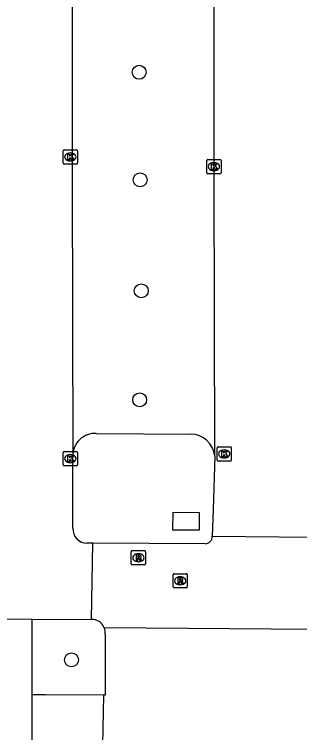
# Model space of a CAD drawing. Extents: x 161477 to 163040, y 383680 to 384868.
# Drawn here: x 161916.8 to 161936.9, y 384449.1 to 384499.6 of the extents above; entities that cross this region are included whole.
import ezdxf

# ---------------------------------------------------------------- set-up
doc = ezdxf.new("R2010")
doc.units = 0
for name, color, linetype in [('IMGEO_Boom', 7, 'Continuous'), ('IMGEO_Kolk', 7, 'Continuous'), ('IMGEO_Lage_trafo', 7, 'Continuous'), ('IMGEO_Pand', 7, 'Continuous'), ('IMGEO_Parkeervlak_open', 7, 'Continuous'), ('IMGEO_Rijbaan_lokaal_gesloten', 7, 'Continuous'), ('IMGEO_Rijbaan_lokaal_open', 7, 'Continuous'), ('IMGEO_Rioolput', 7, 'Continuous')]:
    doc.layers.add(name, color=color, linetype=linetype)

msp = doc.modelspace()

# ---------------------------------------------------------------- linework, layer by layer
at = {"layer": 'IMGEO_Boom'}
for centre in [(161925.58, 384495.56), (161925.65, 384488), (161925.73, 384480.2), (161925.62, 384472.54), (161920.82, 384454.27)]:
    msp.add_circle(centre, 0.489, dxfattribs=at)
at = {"layer": 'IMGEO_Kolk'}
for p, q in [((161920.237, 384489.184), (161920.237, 384490.036)), ((161920.312, 384490.11), (161921.164, 384490.11)), ((161920.725, 384489.89), (161920.75, 384489.89)), ((161921.238, 384490.036), (161921.238, 384489.184)), ((161920.748, 384489.33), (161920.723, 384489.33)), ((161930.34, 384488.503), (161930.34, 384489.355)), ((161930.415, 384489.429), (161931.267, 384489.429)), ((161931.341, 384489.355), (161931.341, 384488.503)), ((161921.164, 384489.11), (161920.312, 384489.11)), ((161930.828, 384489.209), (161930.853, 384489.209)), ((161931.267, 384488.429), (161930.415, 384488.429)), ((161930.851, 384488.649), (161930.826, 384488.649)), ((161931.066, 384468.31), (161931.066, 384469.162)), ((161931.141, 384469.236), (161931.993, 384469.236)), ((161932.067, 384469.162), (161932.067, 384468.31)), ((161920.237, 384467.981), (161920.237, 384468.833)), ((161920.312, 384468.907), (161921.164, 384468.907)), ((161920.725, 384468.687), (161920.75, 384468.687)), ((161921.238, 384468.833), (161921.238, 384467.981)), ((161931.554, 384469.016), (161931.579, 384469.016)), ((161920.748, 384468.127), (161920.723, 384468.127)), ((161931.993, 384468.236), (161931.141, 384468.236)), ((161931.577, 384468.456), (161931.552, 384468.456)), ((161921.164, 384467.907), (161920.312, 384467.907))]:
    msp.add_line(p, q, dxfattribs=at)
for points in [[(161920.237, 384489.184), (161920.237, 384490.036)], [(161920.312, 384490.11), (161921.164, 384490.11)], [(161920.558, 384489.81), (161920.681, 384489.81), (161920.681, 384489.659), (161920.811, 384489.81), (161920.975, 384489.81), (161920.829, 384489.659), (161920.982, 384489.41), (161920.83, 384489.41), (161920.745, 384489.574), (161920.681, 384489.507), (161920.681, 384489.41), (161920.558, 384489.41), (161920.558, 384489.81)], [(161921.238, 384490.036), (161921.238, 384489.184)], [(161930.34, 384488.503), (161930.34, 384489.355)], [(161930.415, 384489.429), (161931.267, 384489.429)], [(161931.341, 384489.355), (161931.341, 384488.503)], [(161921.164, 384489.11), (161920.312, 384489.11)], [(161930.661, 384489.129), (161930.784, 384489.129), (161930.784, 384488.978), (161930.914, 384489.129), (161931.078, 384489.129), (161930.932, 384488.978), (161931.085, 384488.729), (161930.933, 384488.729), (161930.848, 384488.893), (161930.784, 384488.826), (161930.784, 384488.729), (161930.661, 384488.729), (161930.661, 384489.129)], [(161931.267, 384488.429), (161930.415, 384488.429)], [(161931.066, 384468.31), (161931.066, 384469.162)], [(161931.141, 384469.236), (161931.993, 384469.236)], [(161932.067, 384469.162), (161932.067, 384468.31)], [(161920.237, 384467.981), (161920.237, 384468.833)], [(161920.312, 384468.907), (161921.164, 384468.907)], [(161920.558, 384468.607), (161920.681, 384468.607), (161920.681, 384468.456), (161920.811, 384468.607), (161920.975, 384468.607), (161920.829, 384468.456), (161920.982, 384468.207), (161920.83, 384468.207), (161920.745, 384468.371), (161920.681, 384468.304), (161920.681, 384468.207), (161920.558, 384468.207), (161920.558, 384468.607)], [(161921.238, 384468.833), (161921.238, 384467.981)], [(161931.387, 384468.936), (161931.51, 384468.936), (161931.51, 384468.785), (161931.64, 384468.936), (161931.804, 384468.936), (161931.658, 384468.785), (161931.811, 384468.536), (161931.659, 384468.536), (161931.574, 384468.7), (161931.51, 384468.633), (161931.51, 384468.536), (161931.387, 384468.536), (161931.387, 384468.936)], [(161931.993, 384468.236), (161931.141, 384468.236)], [(161921.164, 384467.907), (161920.312, 384467.907)]]:
    msp.add_lwpolyline(points, dxfattribs=at)
for centre, start, end in [((161920.314, 384490.034), 91.552, 178.448), ((161920.314, 384490.034), 91.552, 178.448), ((161921.162, 384490.034), 1.552, 88.448), ((161921.162, 384490.034), 1.552, 88.448), ((161930.417, 384489.353), 91.552, 178.448), ((161930.417, 384489.353), 91.552, 178.448), ((161931.265, 384489.353), 1.552, 88.448), ((161931.265, 384489.353), 1.552, 88.448), ((161920.314, 384489.186), 181.552, 268.448), ((161920.314, 384489.186), 181.552, 268.448), ((161921.162, 384489.186), 271.552, 358.448), ((161921.162, 384489.186), 271.552, 358.448), ((161930.417, 384488.505), 181.552, 268.448), ((161930.417, 384488.505), 181.552, 268.448), ((161931.265, 384488.505), 271.552, 358.448), ((161931.265, 384488.505), 271.552, 358.448), ((161931.143, 384469.16), 91.552, 178.448), ((161931.143, 384469.16), 91.552, 178.448), ((161931.991, 384469.16), 1.552, 88.448), ((161931.991, 384469.16), 1.552, 88.448), ((161920.314, 384468.831), 91.552, 178.448), ((161920.314, 384468.831), 91.552, 178.448), ((161921.162, 384468.831), 1.552, 88.448), ((161921.162, 384468.831), 1.552, 88.448), ((161931.143, 384468.312), 181.552, 268.448), ((161931.143, 384468.312), 181.552, 268.448), ((161931.991, 384468.312), 271.552, 358.448), ((161931.991, 384468.312), 271.552, 358.448), ((161920.314, 384467.983), 181.552, 268.448), ((161920.314, 384467.983), 181.552, 268.448), ((161921.162, 384467.983), 271.552, 358.448), ((161921.162, 384467.983), 271.552, 358.448)]:
    msp.add_arc(centre, 0.0765, start, end, dxfattribs=at)
for centre, major_axis, ratio, start_param, end_param in [((161920.724, 384489.61), (-0.387, 0.002), 0.722429, 4.712389, 7.853982), ((161920.749, 384489.61), (-0.39, 0.002), 0.717154, 1.570796, 4.712389), ((161930.827, 384488.929), (-0.387, 0.002), 0.722429, 4.712389, 7.853982), ((161930.852, 384488.929), (-0.39, 0.002), 0.717154, 1.570796, 4.712389), ((161920.724, 384468.407), (-0.387, 0.002), 0.722429, 4.712389, 7.853982), ((161920.749, 384468.407), (-0.39, 0.002), 0.717154, 1.570796, 4.712389), ((161931.553, 384468.736), (-0.387, 0.002), 0.722429, 4.712389, 7.853982), ((161931.578, 384468.736), (-0.39, 0.002), 0.717154, 1.570796, 4.712389)]:
    msp.add_ellipse(centre, major_axis=major_axis, ratio=ratio, start_param=start_param, end_param=end_param, dxfattribs=at)
at = {"layer": 'IMGEO_Lage_trafo'}
msp.add_lwpolyline([(161929.809, 384464.619), (161929.796, 384463.369), (161927.954, 384463.389), (161927.967, 384464.639), (161929.809, 384464.619)], dxfattribs=at)
at = {"layer": 'IMGEO_Pand'}
for points in [[(161872.812, 384430.612), (161872.838, 384457.22), (161918.05, 384457.121)], [(161918.05, 384451.805), (161918.05, 384457.121)], [(161918.05, 384448.284), (161918.05, 384451.805)]]:
    msp.add_lwpolyline(points, dxfattribs=at)
at = {"layer": 'IMGEO_Parkeervlak_open'}
msp.add_lwpolyline([(161922.558, 384470.178), (161929.218, 384470.125)], dxfattribs=at)
for centre, radius, start, end in [((161922.481, 384468.613), 1.567, 87.1747, 179.0094), ((161929.196, 384468.407), 1.718, 6.2522, 89.2647)]:
    msp.add_arc(centre, radius, start, end, dxfattribs=at)
at = {"layer": 'IMGEO_Rijbaan_lokaal_gesloten'}
for points in [[(161923.081, 384451.791), (161918.975, 384451.803), (161918.05, 384451.805)], [(161923.081, 384451.791), (161922.999, 384448.266)]]:
    msp.add_lwpolyline(points, dxfattribs=at)
at = {"layer": 'IMGEO_Rijbaan_lokaal_open'}
for points in [[(161921.581, 384511.473), (161920.843, 384511.473), (161920.864, 384508.144), (161920.865, 384500), (161920.866, 384488.103), (161920.914, 384468.64)], [(161930.904, 384468.594), (161930.863, 384488.175), (161930.861, 384500), (161930.859, 384508.121), (161930.842, 384511.509), (161929.601, 384511.509)], [(161920.917, 384463.509), (161920.921, 384468.148), (161920.914, 384468.64)], [(161930.904, 384468.594), (161930.791, 384464.804), (161930.724, 384462.946)], [(161930.724, 384462.946), (161937.779, 384462.885)], [(161922.333, 384462.457), (161921.907, 384462.458)], [(161922.229, 384457.106), (161922.333, 384462.457)], [(161930.217, 384462.429), (161922.333, 384462.457)], [(161918.05, 384457.121), (161922.229, 384457.106)], [(161937.802, 384456.404), (161923.124, 384456.523)], [(161923.2, 384456.077), (161923.181, 384451.791), (161923.081, 384451.791)]]:
    msp.add_lwpolyline(points, dxfattribs=at)
for centre, radius, start, end in [((161921.922, 384463.464), 1.006, 177.4488, 269.1274), ((161930.22, 384462.933), 0.504, 269.6225, 1.4965), ((161922.241, 384456.145), 0.961, 23.1504, 90.6894), ((161922.257, 384456.146), 0.946, 355.8299, 23.5111)]:
    msp.add_arc(centre, radius, start, end, dxfattribs=at)
at = {"layer": 'IMGEO_Rioolput'}
for p, q in [((161925.029, 384461.014), (161925.029, 384461.866)), ((161925.104, 384461.94), (161925.956, 384461.94)), ((161925.517, 384461.72), (161925.542, 384461.72)), ((161926.03, 384461.866), (161926.03, 384461.014)), ((161925.54, 384461.16), (161925.515, 384461.16)), ((161925.956, 384460.94), (161925.104, 384460.94)), ((161927.969, 384459.394), (161927.969, 384460.246)), ((161928.044, 384460.32), (161928.896, 384460.32)), ((161928.457, 384460.1), (161928.482, 384460.1)), ((161928.97, 384460.246), (161928.97, 384459.394)), ((161928.48, 384459.54), (161928.455, 384459.54)), ((161928.896, 384459.32), (161928.044, 384459.32))]:
    msp.add_line(p, q, dxfattribs=at)
for points in [[(161925.029, 384461.014), (161925.029, 384461.866)], [(161925.104, 384461.94), (161925.956, 384461.94)], [(161925.618, 384461.638), (161925.366, 384461.64), (161925.366, 384461.24)], [(161925.544, 384461.559), (161925.49, 384461.559), (161925.49, 384461.478)], [(161925.49, 384461.478), (161925.542, 384461.478)], [(161926.03, 384461.866), (161926.03, 384461.014)], [(161925.366, 384461.24), (161925.49, 384461.24), (161925.49, 384461.402), (161925.501, 384461.402)], [(161925.548, 384461.373), (161925.619, 384461.24), (161925.759, 384461.24), (161925.694, 384461.366)], [(161925.956, 384460.94), (161925.104, 384460.94)], [(161927.969, 384459.394), (161927.969, 384460.246)], [(161928.044, 384460.32), (161928.896, 384460.32)], [(161928.558, 384460.018), (161928.306, 384460.02), (161928.306, 384459.62)], [(161928.484, 384459.939), (161928.43, 384459.939), (161928.43, 384459.858)], [(161928.97, 384460.246), (161928.97, 384459.394)], [(161928.306, 384459.62), (161928.43, 384459.62), (161928.43, 384459.782), (161928.441, 384459.782)], [(161928.43, 384459.858), (161928.482, 384459.858)], [(161928.488, 384459.753), (161928.559, 384459.62), (161928.699, 384459.62), (161928.634, 384459.746)], [(161928.896, 384459.32), (161928.044, 384459.32)]]:
    msp.add_lwpolyline(points, dxfattribs=at)
for centre, radius, start, end in [((161925.106, 384461.864), 0.0765, 91.552, 178.448), ((161925.106, 384461.864), 0.0765, 91.552, 178.448), ((161925.526, 384461.667), 0.19, 274.7715, 282.9687), ((161925.55, 384461.463), 0.0964, 77.0061, 93.1865), ((161925.564, 384461.52), 0.0378, 276.6634, 79.6772), ((161925.617, 384461.528), 0.109, 350.3612, 89.416), ((161925.615, 384461.528), 0.112, 277.5842, 350.9817), ((161925.954, 384461.864), 0.0765, 1.552, 88.448), ((161925.954, 384461.864), 0.0765, 1.552, 88.448), ((161925.106, 384461.016), 0.0765, 181.552, 268.448), ((161925.106, 384461.016), 0.0765, 181.552, 268.448), ((161925.5, 384461.349), 0.0533, 26.0293, 88.6989), ((161925.599, 384461.313), 0.108, 29.5134, 73.7905), ((161925.954, 384461.016), 0.0765, 271.552, 358.448), ((161925.954, 384461.016), 0.0765, 271.552, 358.448), ((161928.046, 384460.244), 0.0765, 91.552, 178.448), ((161928.046, 384460.244), 0.0765, 91.552, 178.448), ((161928.49, 384459.843), 0.0964, 77.0061, 93.1865), ((161928.504, 384459.9), 0.0378, 276.6634, 79.6772), ((161928.557, 384459.908), 0.109, 350.3612, 89.416), ((161928.894, 384460.244), 0.0765, 1.552, 88.448), ((161928.894, 384460.244), 0.0765, 1.552, 88.448), ((161928.44, 384459.729), 0.0533, 26.0293, 88.6989), ((161928.466, 384460.047), 0.19, 274.7715, 282.9687), ((161928.555, 384459.908), 0.112, 277.5842, 350.9817), ((161928.539, 384459.693), 0.108, 29.5134, 73.7905), ((161928.046, 384459.396), 0.0765, 181.552, 268.448), ((161928.046, 384459.396), 0.0765, 181.552, 268.448), ((161928.894, 384459.396), 0.0765, 271.552, 358.448), ((161928.894, 384459.396), 0.0765, 271.552, 358.448)]:
    msp.add_arc(centre, radius, start, end, dxfattribs=at)
for centre, major_axis, ratio, start_param, end_param in [((161925.516, 384461.44), (-0.387, 0.002), 0.722429, 4.712389, 7.853982), ((161925.541, 384461.44), (-0.39, 0.002), 0.717154, 1.570796, 4.712389), ((161928.456, 384459.82), (-0.387, 0.002), 0.722429, 4.712389, 7.853982), ((161928.481, 384459.82), (-0.39, 0.002), 0.717154, 1.570796, 4.712389)]:
    msp.add_ellipse(centre, major_axis=major_axis, ratio=ratio, start_param=start_param, end_param=end_param, dxfattribs=at)

doc.saveas('drawing.dxf')
